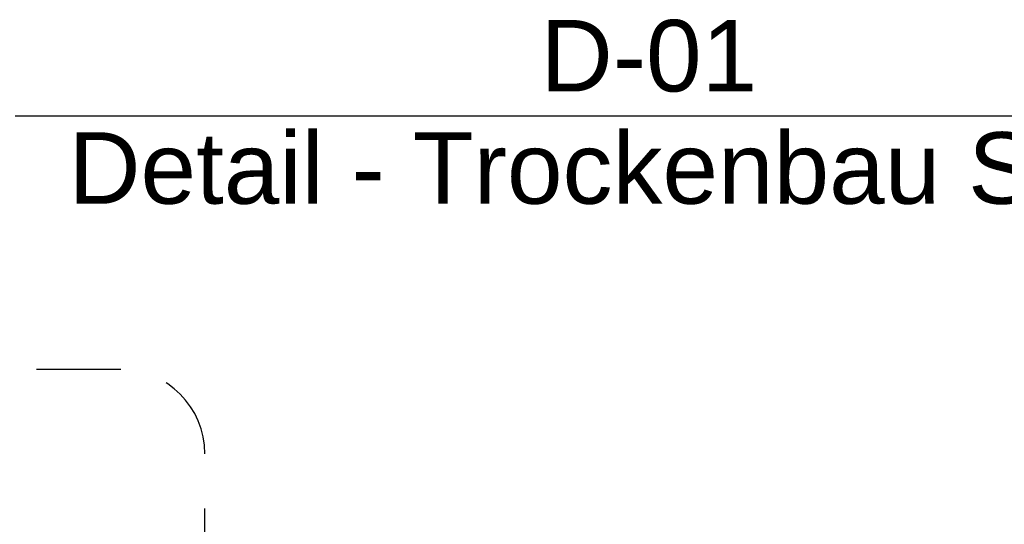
# Model space of a CAD drawing. Header units: metres. Extents: x -3.6 to 85.2, y -11 to 16.8.
# Tile 408 of 508: x 33.1 to 34.3, y 13.9 to 14.5. Entities that reach past the tile are written whole.
import ezdxf

# ---------------------------------------------------------------- set-up
doc = ezdxf.new("R2010")
doc.units = ezdxf.units.M
doc.header["$MEASUREMENT"] = 0
doc.linetypes.add('Punktlinie eng', pattern=[0.0375, 0.0125, -0.025])
doc.layers.add('208 - Marker.Detail', color=7, linetype='Continuous')
doc.styles.add('ERSTELLTER_STIL_2', font='txt')

msp = doc.modelspace()

# ---------------------------------------------------------------- linework, layer by layer
at = {"layer": '208 - Marker.Detail', "color": 30, "linetype": 'Continuous', "lineweight": 25, "true_color": 0xff6e00}
msp.add_line((33.0847, 14.3564), (34.5847, 14.3564), dxfattribs=at)
at = {"layer": '208 - Marker.Detail', "color": 30, "linetype": 'Punktlinie eng', "lineweight": 25, "true_color": 0xff6e00}
for p, q in [((33.21, 14.055), (32.67, 14.055)), ((33.31, 12.59), (33.31, 13.955))]:
    msp.add_line(p, q, dxfattribs=at)
msp.add_arc((33.21, 13.955), 0.1, 0, 90, dxfattribs=at)

# ---------------------------------------------------------------- texts
at = {"layer": '208 - Marker.Detail', "color": 30, "lineweight": 25, "true_color": 0xff6e00, "char_height": 0.085, "style": 'ERSTELLTER_STIL_2'}
for s, insert, attachment_point in [('\\A1;{\\pql;\\fArial|b0|i0|c0|p38;D-01}', (33.7089, 14.3842), 7), ('\\A1;{\\pql;\\fArial|b0|i0|c0|p38;Detail - Trockenbau Stütze}', (33.1478, 14.337), 1)]:
    msp.add_mtext(s, dxfattribs=dict(at, insert=insert, attachment_point=attachment_point))

doc.saveas('drawing.dxf')
